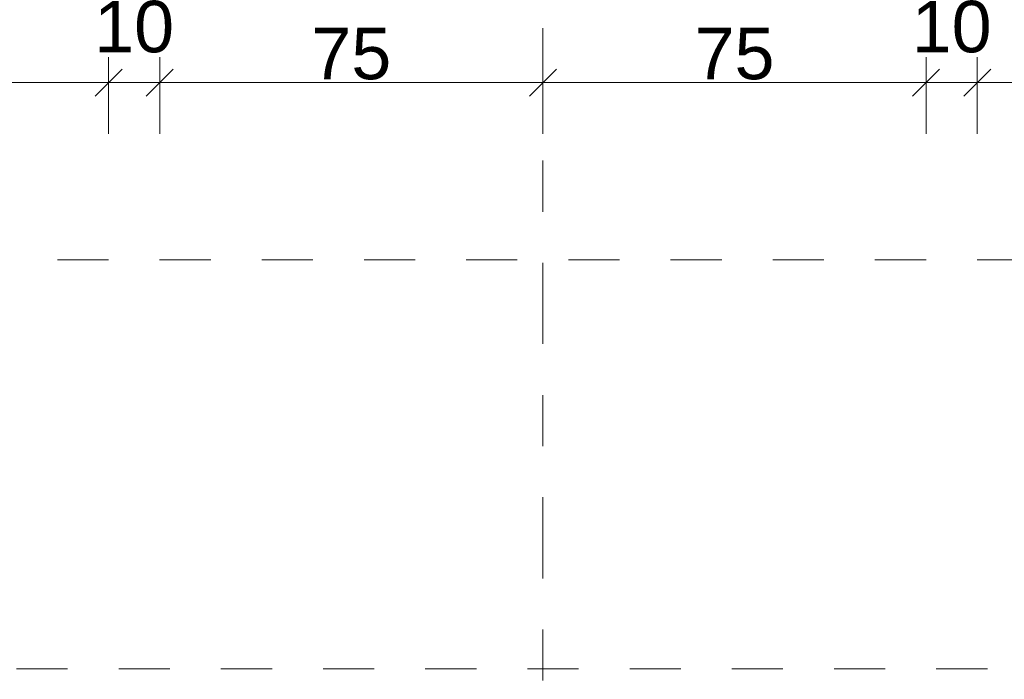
# Model space of a CAD drawing. Header units: metres. Extents: x -273 to 6, y -183 to 13.
# Tile 362 of 379: x -26.19 to -24.27, y 0.23 to 1.52. Entities that reach past the tile are written whole.
import ezdxf

# ---------------------------------------------------------------- set-up
doc = ezdxf.new("R2010")
doc.units = ezdxf.units.M
doc.header["$LTSCALE"] = 0.05
doc.header["$PDMODE"] = 1
doc.header["$PDSIZE"] = -2
doc.linetypes.add('ISO-03 Gestrichelt mit Abstand-3', pattern=[1.524, 0.6096, -0.9144])
doc.linetypes.add('Linienart-53', pattern=[5.291531, 3.175, -1.058062, 0.352704, -0.705764])
doc.layers.get('0').update_dxf_attribs({"lineweight": 25})
doc.layers.add('70 -71 Achsen- 1 Gebäudeachsen', color=7, linetype='Linienart-53', lineweight=18)
doc.layers.add('Keine', color=7, linetype='Continuous', lineweight=9)
doc.layers.add('70 -72 Beschriftung- 1 Beschriftung allgemein', color=7, linetype='Continuous', lineweight=9, true_color=0xff6633)
doc.layers.add('70 -76 Bemaßung- 2 Allgemein', color=7, linetype='Continuous', lineweight=5, true_color=0x6666cc)
doc.styles.add('Arial', font='arial.ttf')
doc.dimstyles.new('k+k_klein', dxfattribs={"dimtxt": 0.100689, "dimasz": 0.05302, "dimexe": 0.05, "dimexo": 0.15, "dimgap": 0.005, "dimtad": 1, "dimdec": 3, "dimtxsty": 'Arial', "dimblk": 'VW_SLASH-2', "dimblk1": 'VW_SLASH-2', "dimblk2": 'VW_SLASH-2', "dimcen": 0, "dimdle": 0.025, "dimadec": 3, "dimazin": 0, "dimtfac": 0.75, "dimtdec": 3, "dimtix": 1, "dimtmove": 0, "dimatfit": 0, "dimldrblk": 'VW_FILLEDARROW', "dimfxl": 0.1, "dimfxlon": 1, "dimfrac": 2, "dimtolj": 1, "dimarcsym": 0})

# ---------------------------------------------------------------- blocks, each defined once
blk = doc.blocks.new('_Achsen (3D)')
at = {"layer": '70 -71 Achsen- 1 Gebäudeachsen', "transparency": 33554687}
blk.add_line((-25.171, 3.8), (-25.171, -46.172), dxfattribs=at)
blk = doc.blocks.new('Gruppe-2490')
at = {"layer": 'Keine', "color": 7, "linetype": 'ISO-03 Gestrichelt mit Abstand-3', "lineweight": 9, "flags": 128}
blk.add_lwpolyline([(-53.0011, 0.253), (-16.7111, 0.253), (-16.7111, 1.053), (-53.0011, 1.053)], close=True, dxfattribs=at)
blk.add_lwpolyline([(-53.0011, 0.253), (-16.7111, 0.253), (-16.7111, 1.053), (-53.0011, 1.053)], close=True, dxfattribs=at)
blk = doc.blocks.new('_FU_2D LP5 (2D)')
at = {"layer": '70 -72 Beschriftung- 1 Beschriftung allgemein', "color": 7}
blk.add_blockref('Gruppe-2490', (0, 0), dxfattribs=at)
blk = doc.blocks.new('VW_SLASH-2')
at = {"color": 0, "linetype": 'ByBlock', "lineweight": -2, "transparency": 16777216}
blk.add_line((0.472, 0), (-1, 0), dxfattribs=at)
at = {"color": 0, "lineweight": 5, "transparency": 16777216, "flags": 128}
blk.add_lwpolyline([(0.5, 0.5), (-0.5, -0.5)], dxfattribs=at)
blk = doc.blocks.new('*D3303')
at = {"layer": '70 -76 Bemaßung- 2 Allgemein', "color": 0, "lineweight": -2}
for p, q in [((-29.021, 1.3), (-29.021, 1.45)), ((-26.021, 1.3), (-26.021, 1.45)), ((-26.074, 1.4), (-28.968, 1.4))]:
    blk.add_line(p, q, dxfattribs=at)
at = {"layer": 'Defpoints', "color": 0}
for p in [(-29.021, 1.4), (-26.021, 0.1499), (-29.021, -0.247)]:
    blk.add_point(p, dxfattribs=at)
at = {"layer": '70 -76 Bemaßung- 2 Allgemein', "color": 0, "lineweight": -2, "xscale": 0.05302001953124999, "yscale": 0.05302001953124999, "zscale": 0.05302001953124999, "rotation": 180}
blk.add_blockref('VW_SLASH-2', (-29.021, 1.4), dxfattribs=at)
at = {"layer": '70 -76 Bemaßung- 2 Allgemein', "color": 0, "lineweight": -2, "xscale": 0.05302001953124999, "yscale": 0.05302001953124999, "zscale": 0.05302001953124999}
blk.add_blockref('VW_SLASH-2', (-26.021, 1.4), dxfattribs=at)
at = {"layer": '70 -76 Bemaßung- 2 Allgemein', "color": 0, "insert": (-27.521, 1.4654), "char_height": 0.10069, "attachment_point": 5, "style": 'Arial'}
blk.add_mtext('\\A1;3,00', dxfattribs=at)
blk = doc.blocks.new('VW_FILLEDARROW')
at = {"linetype": 'Continuous', "lineweight": 0, "transparency": 16777216}
blk.add_hatch(color=0, dxfattribs=at).paths.add_polyline_path([(-2.829, 0.758), (0, 0), (-2.829, -0.758)])
at = {"color": 0, "lineweight": 5, "transparency": 16777216, "flags": 128}
blk.add_lwpolyline([(-2.829, 0.758), (0, 0), (-2.829, -0.758)], close=True, dxfattribs=at)
blk = doc.blocks.new('*D3304')
at = {"layer": '70 -76 Bemaßung- 2 Allgemein', "color": 0, "lineweight": -2}
for p, q in [((-26.021, 1.3), (-26.021, 1.45)), ((-25.921, 1.3), (-25.921, 1.45)), ((-26.074, 1.4), (-26.127, 1.4)), ((-25.921, 1.4), (-26.021, 1.4)), ((-25.868, 1.4), (-25.815, 1.4))]:
    blk.add_line(p, q, dxfattribs=at)
at = {"layer": 'Defpoints', "color": 0}
for p in [(-26.021, 1.4), (-26.021, 0.1499), (-25.921, 0.153)]:
    blk.add_point(p, dxfattribs=at)
at = {"layer": '70 -76 Bemaßung- 2 Allgemein', "color": 0, "lineweight": -2, "xscale": 0.05302001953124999, "yscale": 0.05302001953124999, "zscale": 0.05302001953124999}
blk.add_blockref('VW_SLASH-2', (-26.021, 1.4), dxfattribs=at)
at = {"layer": '70 -76 Bemaßung- 2 Allgemein', "color": 0, "lineweight": -2, "xscale": 0.05302001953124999, "yscale": 0.05302001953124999, "zscale": 0.05302001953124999, "rotation": 180}
blk.add_blockref('VW_SLASH-2', (-25.921, 1.4), dxfattribs=at)
at = {"layer": '70 -76 Bemaßung- 2 Allgemein', "color": 0, "insert": (-25.971, 1.5089), "char_height": 0.10069, "attachment_point": 5, "style": 'Arial'}
blk.add_mtext('\\A1;10', dxfattribs=at)
blk = doc.blocks.new('*D3305')
at = {"layer": '70 -76 Bemaßung- 2 Allgemein', "color": 0, "lineweight": -2}
for p, q in [((-25.921, 1.3), (-25.921, 1.45)), ((-25.171, 1.3), (-25.171, 1.45)), ((-25.224, 1.4), (-25.868, 1.4))]:
    blk.add_line(p, q, dxfattribs=at)
at = {"layer": 'Defpoints', "color": 0}
for p in [(-25.921, 1.4), (-25.921, 0.153), (-25.171, 0.153)]:
    blk.add_point(p, dxfattribs=at)
at = {"layer": '70 -76 Bemaßung- 2 Allgemein', "color": 0, "lineweight": -2, "xscale": 0.05302001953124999, "yscale": 0.05302001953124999, "zscale": 0.05302001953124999, "rotation": 180}
blk.add_blockref('VW_SLASH-2', (-25.921, 1.4), dxfattribs=at)
at = {"layer": '70 -76 Bemaßung- 2 Allgemein', "color": 0, "lineweight": -2, "xscale": 0.05302001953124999, "yscale": 0.05302001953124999, "zscale": 0.05302001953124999}
blk.add_blockref('VW_SLASH-2', (-25.171, 1.4), dxfattribs=at)
at = {"layer": '70 -76 Bemaßung- 2 Allgemein', "color": 0, "insert": (-25.546, 1.4562), "char_height": 0.10069, "attachment_point": 5, "style": 'Arial'}
blk.add_mtext('\\A1;75', dxfattribs=at)
blk = doc.blocks.new('*D3306')
at = {"layer": '70 -76 Bemaßung- 2 Allgemein', "color": 0, "lineweight": -2}
for p, q in [((-25.171, 1.3), (-25.171, 1.45)), ((-24.421, 1.3), (-24.421, 1.45)), ((-24.474, 1.4), (-25.118, 1.4))]:
    blk.add_line(p, q, dxfattribs=at)
at = {"layer": 'Defpoints', "color": 0}
for p in [(-25.171, 1.4), (-25.171, 0.153), (-24.421, 0.153)]:
    blk.add_point(p, dxfattribs=at)
at = {"layer": '70 -76 Bemaßung- 2 Allgemein', "color": 0, "lineweight": -2, "xscale": 0.05302001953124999, "yscale": 0.05302001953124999, "zscale": 0.05302001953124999, "rotation": 180}
blk.add_blockref('VW_SLASH-2', (-25.171, 1.4), dxfattribs=at)
at = {"layer": '70 -76 Bemaßung- 2 Allgemein', "color": 0, "lineweight": -2, "xscale": 0.05302001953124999, "yscale": 0.05302001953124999, "zscale": 0.05302001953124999}
blk.add_blockref('VW_SLASH-2', (-24.421, 1.4), dxfattribs=at)
at = {"layer": '70 -76 Bemaßung- 2 Allgemein', "color": 0, "insert": (-24.796, 1.4562), "char_height": 0.10069, "attachment_point": 5, "style": 'Arial'}
blk.add_mtext('\\A1;75', dxfattribs=at)
blk = doc.blocks.new('*D3307')
at = {"layer": '70 -76 Bemaßung- 2 Allgemein', "color": 0, "lineweight": -2}
for p, q in [((-24.421, 1.3), (-24.421, 1.45)), ((-24.321, 1.3), (-24.321, 1.45)), ((-24.474, 1.4), (-24.527, 1.4)), ((-24.321, 1.4), (-24.421, 1.4)), ((-24.268, 1.4), (-24.215, 1.4))]:
    blk.add_line(p, q, dxfattribs=at)
at = {"layer": 'Defpoints', "color": 0}
for p in [(-24.421, 1.4), (-24.421, 0.153), (-24.321, 0.1499)]:
    blk.add_point(p, dxfattribs=at)
at = {"layer": '70 -76 Bemaßung- 2 Allgemein', "color": 0, "lineweight": -2, "xscale": 0.05302001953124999, "yscale": 0.05302001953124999, "zscale": 0.05302001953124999}
blk.add_blockref('VW_SLASH-2', (-24.421, 1.4), dxfattribs=at)
at = {"layer": '70 -76 Bemaßung- 2 Allgemein', "color": 0, "lineweight": -2, "xscale": 0.05302001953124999, "yscale": 0.05302001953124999, "zscale": 0.05302001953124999, "rotation": 180}
blk.add_blockref('VW_SLASH-2', (-24.321, 1.4), dxfattribs=at)
at = {"layer": '70 -76 Bemaßung- 2 Allgemein', "color": 0, "insert": (-24.371, 1.5089), "char_height": 0.10069, "attachment_point": 5, "style": 'Arial'}
blk.add_mtext('\\A1;10', dxfattribs=at)
blk = doc.blocks.new('*D3308')
at = {"layer": '70 -76 Bemaßung- 2 Allgemein', "color": 0, "lineweight": -2}
for p, q in [((-24.321, 1.3), (-24.321, 1.45)), ((-18.621, 1.3), (-18.621, 1.45)), ((-18.674, 1.4), (-24.268, 1.4))]:
    blk.add_line(p, q, dxfattribs=at)
at = {"layer": 'Defpoints', "color": 0}
for p in [(-24.321, 1.4), (-24.321, 0.1499), (-18.621, 0.153)]:
    blk.add_point(p, dxfattribs=at)
at = {"layer": '70 -76 Bemaßung- 2 Allgemein', "color": 0, "lineweight": -2, "xscale": 0.05302001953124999, "yscale": 0.05302001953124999, "zscale": 0.05302001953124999, "rotation": 180}
blk.add_blockref('VW_SLASH-2', (-24.321, 1.4), dxfattribs=at)
at = {"layer": '70 -76 Bemaßung- 2 Allgemein', "color": 0, "lineweight": -2, "xscale": 0.05302001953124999, "yscale": 0.05302001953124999, "zscale": 0.05302001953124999}
blk.add_blockref('VW_SLASH-2', (-18.621, 1.4), dxfattribs=at)
at = {"layer": '70 -76 Bemaßung- 2 Allgemein', "color": 0, "insert": (-21.471, 1.4654), "char_height": 0.10069, "attachment_point": 5, "style": 'Arial'}
blk.add_mtext('\\A1;5,70', dxfattribs=at)
blk = doc.blocks.new('*D3379')
at = {"layer": '70 -76 Bemaßung- 2 Allgemein', "color": 0, "lineweight": -2}
for p, q in [((-22.671, 0.203), (-22.671, 0.256)), ((-22.771, 0.1499), (-22.621, 0.1499)), ((-22.671, 0.1099), (-22.671, 0.1499)), ((-22.771, 0.1099), (-22.621, 0.1099)), ((-22.671, 0.0569), (-22.671, 0.0039))]:
    blk.add_line(p, q, dxfattribs=at)
at = {"layer": 'Defpoints', "color": 0}
for p in [(-24.321, 0.1499), (-22.671, 0.1499), (-24.421, 0.1099)]:
    blk.add_point(p, dxfattribs=at)
at = {"layer": '70 -76 Bemaßung- 2 Allgemein', "color": 0, "lineweight": -2, "xscale": 0.05302001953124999, "yscale": 0.05302001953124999, "zscale": 0.05302001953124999}
for p, rotation in [((-22.671, 0.1499), 270), ((-22.671, 0.1099), 90)]:
    blk.add_blockref('VW_SLASH-2', p, dxfattribs=dict(at, rotation=rotation))
at = {"layer": '70 -76 Bemaßung- 2 Allgemein', "color": 0, "insert": (-22.5632, 0.1299), "char_height": 0.10069, "attachment_point": 5, "rotation": 90, "style": 'Arial'}
blk.add_mtext('\\A1;4', dxfattribs=at)
blk = doc.blocks.new('Gruppe-2794')
at = {"layer": '70 -76 Bemaßung- 2 Allgemein'}
for base, p1, p2, text, override, picture, middle in [((-26.02099996, 1.39995802), (-25.92099996, 0.15295802), (-26.02099996, 0.14994365), '10', {"dimtxt": 0.100689, "dimgap": 0.005, "dimdec": 8, "dimpost": '<>', "dimtxsty": 'Arial', "dimtix": 0, "dimtmove": 2}, '*D3304', (-25.97099996, 1.50885958)), ((-24.42099996, 1.39995802), (-24.32099996, 0.14994365), (-24.42099996, 0.15295802), '10', {"dimtxt": 0.100689, "dimgap": 0.005, "dimdec": 8, "dimpost": '<>', "dimtxsty": 'Arial', "dimtix": 0, "dimtmove": 2}, '*D3307', (-24.37099996, 1.50885958)), ((-29.02099996, 1.39995802), (-26.02099996, 0.14994365), (-29.02099996, -0.24704198), '3,00', {"dimtxt": 0.100689, "dimgap": 0.005, "dimdec": 8, "dimpost": '<>', "dimtxsty": 'Arial', "dimtmove": 2}, '*D3303', (-27.52099996, 1.46542156)), ((-24.32099996, 1.39995802), (-18.62099996, 0.15295802), (-24.32099996, 0.14994365), '5,70', {"dimtxt": 0.100689, "dimgap": 0.005, "dimdec": 8, "dimpost": '<>', "dimtxsty": 'Arial', "dimtmove": 2}, '*D3308', (-21.47099996, 1.46542156)), ((-25.92099996, 1.39995802), (-25.17099996, 0.15295802), (-25.92099996, 0.15295802), '75', {"dimtxt": 0.100689, "dimgap": 0.005, "dimdec": 8, "dimpost": '<>', "dimtxsty": 'Arial', "dimtmove": 2}, '*D3305', (-25.54599996, 1.4561582)), ((-25.17099996, 1.39995802), (-24.42099996, 0.15295802), (-25.17099996, 0.15295802), '75', {"dimtxt": 0.100689, "dimgap": 0.005, "dimdec": 8, "dimpost": '<>', "dimtxsty": 'Arial', "dimtmove": 2}, '*D3306', (-24.79599996, 1.4561582))]:
    dim = blk.add_linear_dim(base=base, p1=p1, p2=p2, text=text, dimstyle='k+k_klein', override=override, dxfattribs=at)
    dim.commit()
    dim.dimension.update_dxf_attribs({"geometry": picture, "text_midpoint": middle})
blk = doc.blocks.new('Gruppe-2798')
at = {"layer": '70 -76 Bemaßung- 2 Allgemein'}
dim = blk.add_linear_dim(base=(-22.67099996, 0.14994365), p1=(-24.42099996, 0.10994365), p2=(-24.32099996, 0.14994365), angle=270, text='4', dimstyle='k+k_klein', override={"dimtxt": 0.100689, "dimgap": 0.005, "dimdec": 2, "dimpost": '<>', "dimtxsty": 'Arial', "dimtix": 0, "dimtmove": 2}, dxfattribs=at)
dim.commit()
dim.dimension.update_dxf_attribs({"geometry": '*D3379', "text_midpoint": (-22.56315564, 0.12994365)})
blk = doc.blocks.new('_FU_2D Bemaßung_ Beschriftung (3D)')
at = {"layer": '70 -76 Bemaßung- 2 Allgemein'}
for name in ['Gruppe-2794', 'Gruppe-2798']:
    blk.add_blockref(name, (0, 0), dxfattribs=at)

msp = doc.modelspace()

# ---------------------------------------------------------------- block references
at = {"layer": 'Keine', "color": 1}
msp.add_blockref('_Achsen (3D)', (0, 0), dxfattribs=at)

# ---------------------------------------------------------------- next in the draw order: block references
msp.add_blockref('_FU_2D LP5 (2D)', (0, 0), dxfattribs=at)

# ---------------------------------------------------------------- next in the draw order: block references
msp.add_blockref('_FU_2D Bemaßung_ Beschriftung (3D)', (0, 0), dxfattribs=at)

doc.saveas('drawing.dxf')
